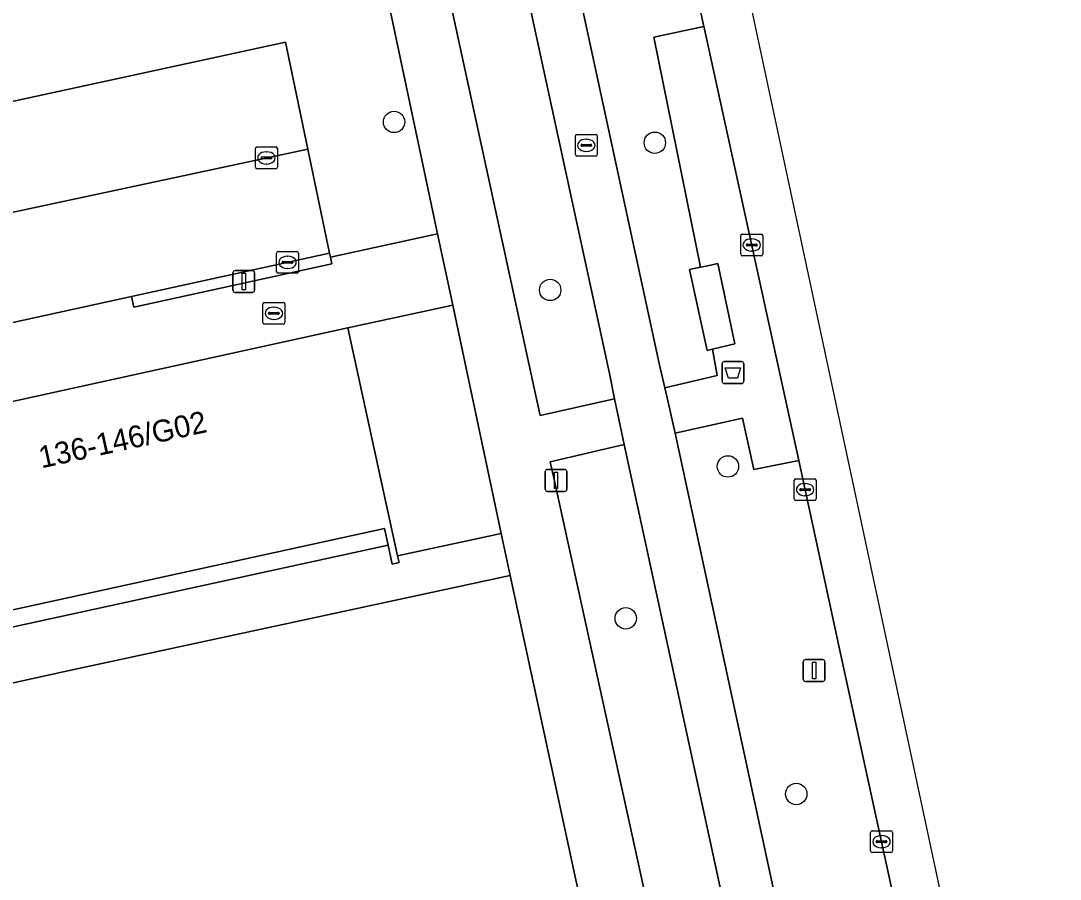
# Model space of a CAD drawing. Extents: x 160030 to 160839, y 385325 to 386450.
# Drawn here: x 160710.58 to 160758.06, y 385751.4 to 385790.63 of the extents above; entities that cross this region are included whole.
import ezdxf

# ---------------------------------------------------------------- set-up
doc = ezdxf.new("R2010")
doc.units = 0
for name, color, linetype in [('IMGEO_Afvalbak', 7, 'Continuous'), ('IMGEO_Berm_groen', 7, 'Continuous'), ('IMGEO_Boom', 7, 'Continuous'), ('IMGEO_Brandkraan', 7, 'Continuous'), ('IMGEO_Fietspad_gesloten', 7, 'Continuous'), ('IMGEO_Groenvoorziening', 7, 'Continuous'), ('IMGEO_Kolk', 7, 'Continuous'), ('IMGEO_Lichtmast', 7, 'Continuous'), ('IMGEO_Pand', 7, 'Continuous'), ('IMGEO_Pand_nummerreeks', 7, 'Continuous'), ('IMGEO_Parkeervlak_open', 7, 'Continuous'), ('IMGEO_Rijbaan_lokaal_gesloten', 7, 'Continuous'), ('IMGEO_Rijbaan_lokaal_open', 7, 'Continuous'), ('IMGEO_Rioolput', 7, 'Continuous'), ('IMGEO_Voetpad_open', 7, 'Continuous')]:
    doc.layers.add(name, color=color, linetype=linetype)

msp = doc.modelspace()

# ---------------------------------------------------------------- linework, layer by layer
at = {"layer": 'IMGEO_Afvalbak'}
for p, q in [((160742.614, 385774.15), (160742.614, 385774.95)), ((160742.614, 385774.95), (160742.614, 385774.15)), ((160742.714, 385775.05), (160743.504, 385775.05)), ((160743.504, 385775.05), (160742.714, 385775.05)), ((160743.604, 385774.95), (160743.604, 385774.15)), ((160743.604, 385774.15), (160743.604, 385774.95)), ((160743.504, 385774.05), (160742.714, 385774.05)), ((160742.714, 385774.05), (160743.504, 385774.05))]:
    msp.add_line(p, q, dxfattribs=at)
msp.add_lwpolyline([(160742.757, 385774.764), (160743.461, 385774.764), (160743.312, 385774.294), (160742.906, 385774.294), (160742.757, 385774.764)], dxfattribs=at)
for centre, start, end in [((160742.714, 385774.95), 90, 180), ((160742.714, 385774.95), 90, 180), ((160743.504, 385774.95), 0, 90), ((160743.504, 385774.95), 360, 90), ((160742.714, 385774.15), 180, 270), ((160742.714, 385774.15), 180, 270), ((160743.504, 385774.15), 270, 0), ((160743.504, 385774.15), 270, 0)]:
    msp.add_arc(centre, 0.1, start, end, dxfattribs=at)
at = {"layer": 'IMGEO_Berm_groen'}
for points in [[(160734.427, 385824.346), (160733.274, 385824.085), (160729.312, 385823.237), (160739.74, 385774.967), (160740.003, 385773.856), (160742.393, 385774.412), (160742.169, 385775.62), (160741.928, 385775.561), (160741.13, 385779.258), (160741.622, 385779.361), (160739.49, 385789.871), (160741.784, 385790.368)], [(160727.022, 385822.71), (160723.596, 385822.014), (160723.744, 385821.342), (160728.615, 385798.822), (160734.032, 385773.845), (160734.304, 385772.59), (160737.703, 385773.345), (160737.467, 385774.506)], [(160738.146, 385771.263), (160734.764, 385770.469), (160734.938, 385769.668), (160739.258, 385750), (160743.693, 385729.807), (160744.621, 385725.495), (160747.898, 385726.284), (160747.021, 385730.295)]]:
    msp.add_lwpolyline(points, close=True, dxfattribs=at)
for points in [[(160747.947, 385762.069), (160746.119, 385770.534), (160744.067, 385770.12), (160743.54, 385772.47), (160740.465, 385771.775), (160749.555, 385729.594), (160750.169, 385726.821), (160754.829, 385727.933)], [(160755.258, 385728.471), (160747.947, 385762.069)]]:
    msp.add_lwpolyline(points, dxfattribs=at)
at = {"layer": 'IMGEO_Boom'}
for centre in [(160727.633, 385786.005), (160739.541, 385785.051), (160734.761, 385778.327), (160742.881, 385770.259), (160738.214, 385763.319), (160745.999, 385755.293)]:
    msp.add_circle(centre, 0.489, dxfattribs=at)
at = {"layer": 'IMGEO_Brandkraan'}
for p, q in [((160721.644, 385776.833), (160721.644, 385777.685)), ((160721.719, 385777.759), (160722.571, 385777.759)), ((160722.132, 385777.539), (160722.157, 385777.539)), ((160722.645, 385777.685), (160722.645, 385776.833)), ((160721.903, 385777.253), (160721.903, 385777.265)), ((160722.341, 385777.216), (160721.943, 385777.216)), ((160721.946, 385777.302), (160722.344, 385777.302)), ((160722.387, 385777.265), (160722.387, 385777.253)), ((160722.571, 385776.759), (160721.719, 385776.759)), ((160722.155, 385776.979), (160722.13, 385776.979))]:
    msp.add_line(p, q, dxfattribs=at)
for points in [[(160721.644, 385776.833), (160721.644, 385777.685)], [(160721.719, 385777.759), (160722.571, 385777.759)], [(160722.645, 385777.685), (160722.645, 385776.833)], [(160722.571, 385776.759), (160721.719, 385776.759)]]:
    msp.add_lwpolyline(points, dxfattribs=at)
for centre, radius, start, end in [((160721.721, 385777.683), 0.0765, 91.552, 178.448), ((160721.721, 385777.683), 0.0765, 91.552, 178.448), ((160722.569, 385777.683), 0.0765, 1.552, 88.448), ((160722.569, 385777.683), 0.0765, 1.552, 88.448), ((160721.943, 385777.262), 0.0403, 85.8775, 175.7526), ((160721.94, 385777.252), 0.0366, 178.938, 274.7102), ((160722.344, 385777.259), 0.043, 264.8664, 352.4533), ((160722.348, 385777.264), 0.0386, 1.7309, 96.639), ((160721.721, 385776.835), 0.0765, 181.552, 268.448), ((160721.721, 385776.835), 0.0765, 181.552, 268.448), ((160722.569, 385776.835), 0.0765, 271.552, 358.448), ((160722.569, 385776.835), 0.0765, 271.552, 358.448)]:
    msp.add_arc(centre, radius, start, end, dxfattribs=at)
for centre, major_axis, ratio, start_param, end_param in [((160722.131, 385777.259), (-0.387, 0.002), 0.722429, 4.712389, 7.853982), ((160722.156, 385777.259), (-0.39, 0.002), 0.717154, 1.570796, 4.712389)]:
    msp.add_ellipse(centre, major_axis=major_axis, ratio=ratio, start_param=start_param, end_param=end_param, dxfattribs=at)
at = {"layer": 'IMGEO_Fietspad_gesloten'}
for points in [[(160711.523, 385893.072), (160711.762, 385892.886), (160712.21, 385890.745), (160713.195, 385886.037), (160715.959, 385873.727), (160716.578, 385870.911), (160726.572, 385824.787), (160727.022, 385822.71), (160737.467, 385774.506), (160737.703, 385773.345), (160737.832, 385772.714), (160738.146, 385771.263), (160747.021, 385730.295), (160747.898, 385726.284), (160748.22, 385724.812), (160750.096, 385716.226), (160750.418, 385714.749), (160750.95, 385712.317), (160752.149, 385706.509)], [(160756.178, 385724.159), (160755.643, 385726.589), (160750.48, 385725.338), (160750.169, 385726.821), (160749.555, 385729.594), (160740.465, 385771.775), (160740.157, 385773.205), (160740.003, 385773.856), (160739.74, 385774.967), (160729.312, 385823.237), (160728.861, 385825.326), (160717.895, 385876.09), (160715.644, 385886.566), (160714.398, 385892.359)]]:
    msp.add_lwpolyline(points, dxfattribs=at)
at = {"layer": 'IMGEO_Groenvoorziening'}
for points in [[(160677.412, 385779.817), (160722.678, 385789.653), (160723.694, 385784.762), (160724.682, 385780.005), (160724.721, 385779.83), (160729.622, 385780.885), (160726.856, 385793.922), (160724.458, 385804.347), (160713.942, 385801.927), (160665.65, 385791.386), (160669.602, 385773.141), (160676.688, 385774.707)], [(160728.062, 385750), (160730.705, 385750.562), (160730.817, 385750), (160731.652, 385745.804), (160733.2, 385741.066), (160733.243, 385740.892), (160737.979, 385741.913), (160732.939, 385765.276), (160712.724, 385760.915), (160674.065, 385752.406), (160674.586, 385750), (160678.026, 385734.12), (160686.598, 385736.065)]]:
    msp.add_lwpolyline(points, dxfattribs=at)
msp.add_lwpolyline([(160730.313, 385777.627), (160725.513, 385776.594), (160726.724, 385771.068), (160727.794, 385766.182), (160732.524, 385767.202)], close=True, dxfattribs=at)
at = {"layer": 'IMGEO_Kolk'}
for p, q in [((160721.302, 385783.933), (160721.302, 385784.785)), ((160721.377, 385784.859), (160722.229, 385784.859)), ((160721.79, 385784.639), (160721.815, 385784.639)), ((160722.303, 385784.785), (160722.303, 385783.933)), ((160721.561, 385784.353), (160721.561, 385784.365)), ((160721.999, 385784.316), (160721.601, 385784.316)), ((160721.604, 385784.402), (160722.002, 385784.402)), ((160722.045, 385784.365), (160722.045, 385784.353)), ((160722.229, 385783.859), (160721.377, 385783.859)), ((160721.813, 385784.079), (160721.788, 385784.079)), ((160743.466, 385779.955), (160743.466, 385780.807)), ((160743.541, 385780.881), (160744.393, 385780.881)), ((160744.467, 385780.807), (160744.467, 385779.955)), ((160743.725, 385780.375), (160743.725, 385780.387)), ((160744.163, 385780.338), (160743.765, 385780.338)), ((160743.768, 385780.424), (160744.166, 385780.424)), ((160743.954, 385780.661), (160743.979, 385780.661)), ((160744.209, 385780.387), (160744.209, 385780.375)), ((160722.264, 385779.161), (160722.264, 385780.013)), ((160722.339, 385780.087), (160723.191, 385780.087)), ((160722.752, 385779.867), (160722.777, 385779.867)), ((160723.265, 385780.013), (160723.265, 385779.161)), ((160744.393, 385779.881), (160743.541, 385779.881)), ((160743.977, 385780.101), (160743.952, 385780.101)), ((160722.523, 385779.581), (160722.523, 385779.593)), ((160722.961, 385779.544), (160722.563, 385779.544)), ((160722.566, 385779.63), (160722.964, 385779.63)), ((160723.007, 385779.593), (160723.007, 385779.581)), ((160723.191, 385779.087), (160722.339, 385779.087)), ((160722.775, 385779.307), (160722.75, 385779.307)), ((160745.906, 385768.775), (160745.906, 385769.627)), ((160745.981, 385769.701), (160746.833, 385769.701)), ((160746.394, 385769.481), (160746.419, 385769.481)), ((160746.907, 385769.627), (160746.907, 385768.775)), ((160746.165, 385769.195), (160746.165, 385769.207)), ((160746.603, 385769.158), (160746.205, 385769.158)), ((160746.208, 385769.244), (160746.606, 385769.244)), ((160746.417, 385768.921), (160746.392, 385768.921)), ((160746.649, 385769.207), (160746.649, 385769.195)), ((160746.833, 385768.701), (160745.981, 385768.701)), ((160749.395, 385752.688), (160749.395, 385753.54)), ((160749.47, 385753.614), (160750.322, 385753.614)), ((160749.883, 385753.394), (160749.908, 385753.394)), ((160750.396, 385753.54), (160750.396, 385752.688)), ((160749.654, 385753.108), (160749.654, 385753.12)), ((160750.092, 385753.071), (160749.694, 385753.071)), ((160749.697, 385753.157), (160750.095, 385753.157)), ((160749.906, 385752.834), (160749.881, 385752.834)), ((160750.138, 385753.12), (160750.138, 385753.108)), ((160750.322, 385752.614), (160749.47, 385752.614))]:
    msp.add_line(p, q, dxfattribs=at)
for points in [[(160721.302, 385783.933), (160721.302, 385784.785)], [(160721.377, 385784.859), (160722.229, 385784.859)], [(160722.303, 385784.785), (160722.303, 385783.933)], [(160722.229, 385783.859), (160721.377, 385783.859)], [(160743.466, 385779.955), (160743.466, 385780.807)], [(160743.541, 385780.881), (160744.393, 385780.881)], [(160744.467, 385780.807), (160744.467, 385779.955)], [(160722.264, 385779.161), (160722.264, 385780.013)], [(160722.339, 385780.087), (160723.191, 385780.087)], [(160723.265, 385780.013), (160723.265, 385779.161)], [(160744.393, 385779.881), (160743.541, 385779.881)], [(160723.191, 385779.087), (160722.339, 385779.087)], [(160745.906, 385768.775), (160745.906, 385769.627)], [(160745.981, 385769.701), (160746.833, 385769.701)], [(160746.907, 385769.627), (160746.907, 385768.775)], [(160746.833, 385768.701), (160745.981, 385768.701)], [(160749.395, 385752.688), (160749.395, 385753.54)], [(160749.47, 385753.614), (160750.322, 385753.614)], [(160750.396, 385753.54), (160750.396, 385752.688)], [(160750.322, 385752.614), (160749.47, 385752.614)]]:
    msp.add_lwpolyline(points, dxfattribs=at)
for centre, radius, start, end in [((160721.379, 385784.783), 0.0765, 91.552, 178.448), ((160721.379, 385784.783), 0.0765, 91.552, 178.448), ((160722.227, 385784.783), 0.0765, 1.552, 88.448), ((160722.227, 385784.783), 0.0765, 1.552, 88.448), ((160721.601, 385784.362), 0.0403, 85.8775, 175.7526), ((160721.598, 385784.352), 0.0366, 178.938, 274.7102), ((160722.002, 385784.359), 0.043, 264.8664, 352.4533), ((160722.006, 385784.364), 0.0386, 1.7309, 96.639), ((160721.379, 385783.935), 0.0765, 181.552, 268.448), ((160721.379, 385783.935), 0.0765, 181.552, 268.448), ((160722.227, 385783.935), 0.0765, 271.552, 358.448), ((160722.227, 385783.935), 0.0765, 271.552, 358.448), ((160743.543, 385780.805), 0.0765, 91.552, 178.448), ((160743.543, 385780.805), 0.0765, 91.552, 178.448), ((160744.391, 385780.805), 0.0765, 1.552, 88.448), ((160744.391, 385780.805), 0.0765, 1.552, 88.448), ((160743.765, 385780.384), 0.0403, 85.8775, 175.7526), ((160743.762, 385780.374), 0.0366, 178.938, 274.7102), ((160744.166, 385780.381), 0.043, 264.8664, 352.4533), ((160744.17, 385780.386), 0.0386, 1.7309, 96.639), ((160722.341, 385780.011), 0.0765, 91.552, 178.448), ((160722.341, 385780.011), 0.0765, 91.552, 178.448), ((160723.189, 385780.011), 0.0765, 1.552, 88.448), ((160723.189, 385780.011), 0.0765, 1.552, 88.448), ((160743.543, 385779.957), 0.0765, 181.552, 268.448), ((160743.543, 385779.957), 0.0765, 181.552, 268.448), ((160744.391, 385779.957), 0.0765, 271.552, 358.448), ((160744.391, 385779.957), 0.0765, 271.552, 358.448), ((160722.563, 385779.59), 0.0403, 85.8775, 175.7526), ((160722.56, 385779.58), 0.0366, 178.938, 274.7102), ((160722.964, 385779.587), 0.043, 264.8664, 352.4533), ((160722.968, 385779.592), 0.0386, 1.7309, 96.639), ((160722.341, 385779.163), 0.0765, 181.552, 268.448), ((160722.341, 385779.163), 0.0765, 181.552, 268.448), ((160723.189, 385779.163), 0.0765, 271.552, 358.448), ((160723.189, 385779.163), 0.0765, 271.552, 358.448), ((160745.983, 385769.625), 0.0765, 91.552, 178.448), ((160745.983, 385769.625), 0.0765, 91.552, 178.448), ((160746.831, 385769.625), 0.0765, 1.552, 88.448), ((160746.831, 385769.625), 0.0765, 1.552, 88.448), ((160746.205, 385769.204), 0.0403, 85.8775, 175.7526), ((160746.202, 385769.194), 0.0366, 178.938, 274.7102), ((160746.606, 385769.201), 0.043, 264.8664, 352.4533), ((160746.61, 385769.206), 0.0386, 1.7309, 96.639), ((160745.983, 385768.777), 0.0765, 181.552, 268.448), ((160745.983, 385768.777), 0.0765, 181.552, 268.448), ((160746.831, 385768.777), 0.0765, 271.552, 358.448), ((160746.831, 385768.777), 0.0765, 271.552, 358.448), ((160749.472, 385753.538), 0.0765, 91.552, 178.448), ((160749.472, 385753.538), 0.0765, 91.552, 178.448), ((160750.32, 385753.538), 0.0765, 1.552, 88.448), ((160750.32, 385753.538), 0.0765, 1.552, 88.448), ((160749.694, 385753.117), 0.0403, 85.8775, 175.7526), ((160749.691, 385753.107), 0.0366, 178.938, 274.7102), ((160750.095, 385753.114), 0.043, 264.8664, 352.4533), ((160750.099, 385753.119), 0.0386, 1.7309, 96.639), ((160749.472, 385752.69), 0.0765, 181.552, 268.448), ((160749.472, 385752.69), 0.0765, 181.552, 268.448), ((160750.32, 385752.69), 0.0765, 271.552, 358.448), ((160750.32, 385752.69), 0.0765, 271.552, 358.448)]:
    msp.add_arc(centre, radius, start, end, dxfattribs=at)
for centre, major_axis, ratio, start_param, end_param in [((160721.789, 385784.359), (-0.387, 0.002), 0.722429, 4.712389, 7.853982), ((160721.814, 385784.359), (-0.39, 0.002), 0.717154, 1.570796, 4.712389), ((160743.953, 385780.381), (-0.387, 0.002), 0.722429, 4.712389, 7.853982), ((160743.978, 385780.381), (-0.39, 0.002), 0.717154, 1.570796, 4.712389), ((160722.751, 385779.587), (-0.387, 0.002), 0.722429, 4.712389, 7.853982), ((160722.776, 385779.587), (-0.39, 0.002), 0.717154, 1.570796, 4.712389), ((160746.393, 385769.201), (-0.387, 0.002), 0.722429, 4.712389, 7.853982), ((160746.418, 385769.201), (-0.39, 0.002), 0.717154, 1.570796, 4.712389), ((160749.882, 385753.114), (-0.387, 0.002), 0.722429, 4.712389, 7.853982), ((160749.907, 385753.114), (-0.39, 0.002), 0.717154, 1.570796, 4.712389)]:
    msp.add_ellipse(centre, major_axis=major_axis, ratio=ratio, start_param=start_param, end_param=end_param, dxfattribs=at)
at = {"layer": 'IMGEO_Lichtmast'}
for p, q in [((160720.272, 385778.312), (160720.272, 385779.112)), ((160720.272, 385779.112), (160720.272, 385778.312)), ((160720.372, 385779.212), (160721.162, 385779.212)), ((160721.162, 385779.212), (160720.372, 385779.212)), ((160721.262, 385779.112), (160721.262, 385778.312)), ((160721.262, 385778.312), (160721.262, 385779.112)), ((160721.162, 385778.212), (160720.372, 385778.212)), ((160720.372, 385778.212), (160721.162, 385778.212)), ((160734.533, 385769.222), (160734.533, 385770.022)), ((160734.533, 385770.022), (160734.533, 385769.222)), ((160734.633, 385770.122), (160735.423, 385770.122)), ((160735.423, 385770.122), (160734.633, 385770.122)), ((160735.523, 385770.022), (160735.523, 385769.222)), ((160735.523, 385769.222), (160735.523, 385770.022)), ((160735.423, 385769.122), (160734.633, 385769.122)), ((160734.633, 385769.122), (160735.423, 385769.122)), ((160746.319, 385760.536), (160746.319, 385761.336)), ((160746.319, 385761.336), (160746.319, 385760.536)), ((160746.419, 385761.436), (160747.209, 385761.436)), ((160747.209, 385761.436), (160746.419, 385761.436)), ((160747.309, 385761.336), (160747.309, 385760.536)), ((160747.309, 385760.536), (160747.309, 385761.336)), ((160747.209, 385760.436), (160746.419, 385760.436)), ((160746.419, 385760.436), (160747.209, 385760.436))]:
    msp.add_line(p, q, dxfattribs=at)
for points in [[(160720.692, 385779.087), (160720.842, 385779.087), (160720.842, 385778.337), (160720.692, 385778.337), (160720.692, 385779.087)], [(160734.953, 385769.997), (160735.103, 385769.997), (160735.103, 385769.247), (160734.953, 385769.247), (160734.953, 385769.997)], [(160746.739, 385761.311), (160746.889, 385761.311), (160746.889, 385760.561), (160746.739, 385760.561), (160746.739, 385761.311)]]:
    msp.add_lwpolyline(points, dxfattribs=at)
for centre, start, end in [((160720.372, 385779.112), 90, 180), ((160720.372, 385779.112), 90, 180), ((160721.162, 385779.112), 0, 90), ((160721.162, 385779.112), 360, 90), ((160720.372, 385778.312), 180, 270), ((160720.372, 385778.312), 180, 270), ((160721.162, 385778.312), 270, 0), ((160721.162, 385778.312), 270, 0), ((160734.633, 385770.022), 90, 180), ((160734.633, 385770.022), 90, 180), ((160735.423, 385770.022), 0, 90), ((160735.423, 385770.022), 360, 90), ((160734.633, 385769.222), 180, 270), ((160734.633, 385769.222), 180, 270), ((160735.423, 385769.222), 270, 0), ((160735.423, 385769.222), 270, 0), ((160746.419, 385761.336), 90, 180), ((160746.419, 385761.336), 90, 180), ((160747.209, 385761.336), 0, 90), ((160747.209, 385761.336), 360, 90), ((160746.419, 385760.536), 180, 270), ((160746.419, 385760.536), 180, 270), ((160747.209, 385760.536), 270, 0), ((160747.209, 385760.536), 270, 0)]:
    msp.add_arc(centre, 0.1, start, end, dxfattribs=at)
at = {"layer": 'IMGEO_Pand'}
msp.add_lwpolyline([(160727.189, 385767.426), (160727.355, 385766.669), (160727.547, 385765.794), (160727.864, 385765.864), (160727.794, 385766.182), (160726.724, 385771.068), (160725.513, 385776.594), (160707.197, 385772.58), (160709.557, 385761.814), (160709.731, 385761.852), (160709.526, 385762.785), (160709.365, 385763.52)], close=True, dxfattribs=at)
at = {"layer": 'IMGEO_Parkeervlak_open'}
msp.add_lwpolyline([(160676.688, 385774.707), (160723.694, 385784.762), (160722.678, 385789.653), (160677.412, 385779.817), (160678.05, 385776.824)], dxfattribs=at)
at = {"layer": 'IMGEO_Rijbaan_lokaal_gesloten'}
for points in [[(160715.986, 385920.097), (160713.676, 385919.621), (160714.776, 385914.46), (160714.83, 385914.203), (160715.338, 385911.82), (160720.599, 385887.763), (160730.488, 385842.519), (160733.986, 385826.399), (160734.427, 385824.346), (160741.784, 385790.368), (160741.813, 385790.236), (160746.119, 385770.534), (160747.947, 385762.069), (160755.258, 385728.471), (160755.643, 385726.589), (160756.178, 385724.159), (160757.03, 385720.289), (160757.574, 385717.881), (160757.948, 385716.034), (160779.653, 385616.692)], [(160828.615, 385333.052), (160838.712, 385333.406), (160836.967, 385359.152), (160829.424, 385398.876), (160802.685, 385519.246), (160786.986, 385589.919), (160783.981, 385603.977), (160774.456, 385648.538), (160734.272, 385836.538), (160732.663, 385844.066), (160719.827, 385902.586), (160715.986, 385920.097)]]:
    msp.add_lwpolyline(points, dxfattribs=at)
at = {"layer": 'IMGEO_Rijbaan_lokaal_open'}
msp.add_lwpolyline([(160689.029, 385772.215), (160697.75, 385774.12), (160706.875, 385776.114), (160715.634, 385778.028), (160724.682, 385780.005), (160723.694, 385784.762), (160676.688, 385774.707), (160669.602, 385773.141), (160670.708, 385768.212), (160679.631, 385770.162)], close=True, dxfattribs=at)
at = {"layer": 'IMGEO_Rioolput'}
for p, q in [((160735.911, 385784.51), (160735.911, 385785.362)), ((160735.986, 385785.436), (160736.838, 385785.436)), ((160736.399, 385785.216), (160736.424, 385785.216)), ((160736.912, 385785.362), (160736.912, 385784.51)), ((160736.17, 385784.93), (160736.17, 385784.942)), ((160736.608, 385784.893), (160736.21, 385784.893)), ((160736.213, 385784.979), (160736.611, 385784.979)), ((160736.422, 385784.656), (160736.397, 385784.656)), ((160736.654, 385784.942), (160736.654, 385784.93)), ((160736.838, 385784.436), (160735.986, 385784.436))]:
    msp.add_line(p, q, dxfattribs=at)
for points in [[(160735.911, 385784.51), (160735.911, 385785.362)], [(160735.986, 385785.436), (160736.838, 385785.436)], [(160736.912, 385785.362), (160736.912, 385784.51)], [(160736.838, 385784.436), (160735.986, 385784.436)]]:
    msp.add_lwpolyline(points, dxfattribs=at)
for centre, radius, start, end in [((160735.988, 385785.36), 0.0765, 91.552, 178.448), ((160735.988, 385785.36), 0.0765, 91.552, 178.448), ((160736.836, 385785.36), 0.0765, 1.552, 88.448), ((160736.836, 385785.36), 0.0765, 1.552, 88.448), ((160736.21, 385784.939), 0.0403, 85.8775, 175.7526), ((160736.207, 385784.929), 0.0366, 178.938, 274.7102), ((160736.611, 385784.936), 0.043, 264.8664, 352.4533), ((160736.615, 385784.941), 0.0386, 1.7309, 96.639), ((160735.988, 385784.512), 0.0765, 181.552, 268.448), ((160735.988, 385784.512), 0.0765, 181.552, 268.448), ((160736.836, 385784.512), 0.0765, 271.552, 358.448), ((160736.836, 385784.512), 0.0765, 271.552, 358.448)]:
    msp.add_arc(centre, radius, start, end, dxfattribs=at)
for centre, major_axis, ratio, start_param, end_param in [((160736.398, 385784.936), (-0.387, 0.002), 0.722429, 4.712389, 7.853982), ((160736.423, 385784.936), (-0.39, 0.002), 0.717154, 1.570796, 4.712389)]:
    msp.add_ellipse(centre, major_axis=major_axis, ratio=ratio, start_param=start_param, end_param=end_param, dxfattribs=at)
at = {"layer": 'IMGEO_Voetpad_open'}
for points in [[(160717.705, 385834.896), (160720.027, 385824.103), (160721.721, 385816.766), (160724.047, 385806.305), (160724.458, 385804.347), (160726.856, 385793.922), (160729.622, 385780.885), (160730.313, 385777.627), (160732.524, 385767.202), (160732.939, 385765.276), (160737.979, 385741.913), (160738.688, 385738.629), (160740.965, 385728.164), (160741.383, 385726.239), (160746.478, 385702.821)], [(160748.912, 385705.94), (160747.585, 385711.838), (160747.106, 385714.042), (160750.418, 385714.749), (160750.096, 385716.226), (160746.787, 385715.509), (160745.057, 385723.467), (160744.936, 385724.029), (160744.933, 385724.043), (160748.22, 385724.812), (160747.898, 385726.284), (160744.621, 385725.495), (160743.693, 385729.807), (160739.258, 385750), (160734.938, 385769.668), (160734.764, 385770.469), (160738.146, 385771.263), (160737.832, 385772.714), (160737.703, 385773.345), (160734.304, 385772.59), (160734.032, 385773.845), (160728.615, 385798.822)]]:
    msp.add_lwpolyline(points, dxfattribs=at)
for points in [[(160741.813, 385790.236), (160741.784, 385790.368), (160739.49, 385789.871), (160741.622, 385779.361), (160741.884, 385779.416), (160742.422, 385779.529), (160743.188, 385775.871), (160742.169, 385775.62), (160742.393, 385774.412), (160740.003, 385773.856), (160740.157, 385773.205), (160740.465, 385771.775), (160743.54, 385772.47), (160744.067, 385770.12), (160746.119, 385770.534)], [(160725.513, 385776.594), (160730.313, 385777.627), (160729.622, 385780.885), (160724.721, 385779.83), (160724.79, 385779.517), (160715.742, 385777.54), (160715.634, 385778.028), (160706.875, 385776.114), (160706.983, 385775.626), (160697.858, 385773.632), (160697.75, 385774.12), (160689.029, 385772.215), (160689.137, 385771.727), (160679.739, 385769.674), (160679.631, 385770.162), (160670.708, 385768.212), (160671.404, 385764.737), (160689.303, 385768.659), (160707.197, 385772.58)], [(160724.79, 385779.517), (160724.721, 385779.83), (160724.682, 385780.005), (160715.634, 385778.028), (160715.742, 385777.54)], [(160742.422, 385779.529), (160741.884, 385779.416), (160741.622, 385779.361), (160741.13, 385779.258), (160741.928, 385775.561), (160742.169, 385775.62), (160743.188, 385775.871)], [(160732.939, 385765.276), (160732.524, 385767.202), (160727.794, 385766.182), (160727.864, 385765.864), (160727.547, 385765.794), (160727.355, 385766.669), (160709.526, 385762.785), (160709.731, 385761.852), (160709.557, 385761.814), (160709.382, 385761.776), (160709.184, 385762.678), (160691.599, 385758.969), (160691.821, 385757.956), (160691.655, 385757.919), (160691.489, 385757.883), (160691.273, 385758.871), (160673.81, 385755.063), (160674.043, 385753.999), (160673.77, 385753.939), (160674.065, 385752.406), (160712.724, 385760.915)], [(160727.355, 385766.669), (160727.189, 385767.426), (160709.365, 385763.52), (160709.526, 385762.785)]]:
    msp.add_lwpolyline(points, close=True, dxfattribs=at)

# ---------------------------------------------------------------- texts
at = {"layer": 'IMGEO_Pand_nummerreeks'}
msp.add_text('136-146/G02', height=1, rotation=12.36, dxfattribs=at).set_placement((160711.522, 385770.17))

doc.saveas('drawing.dxf')
